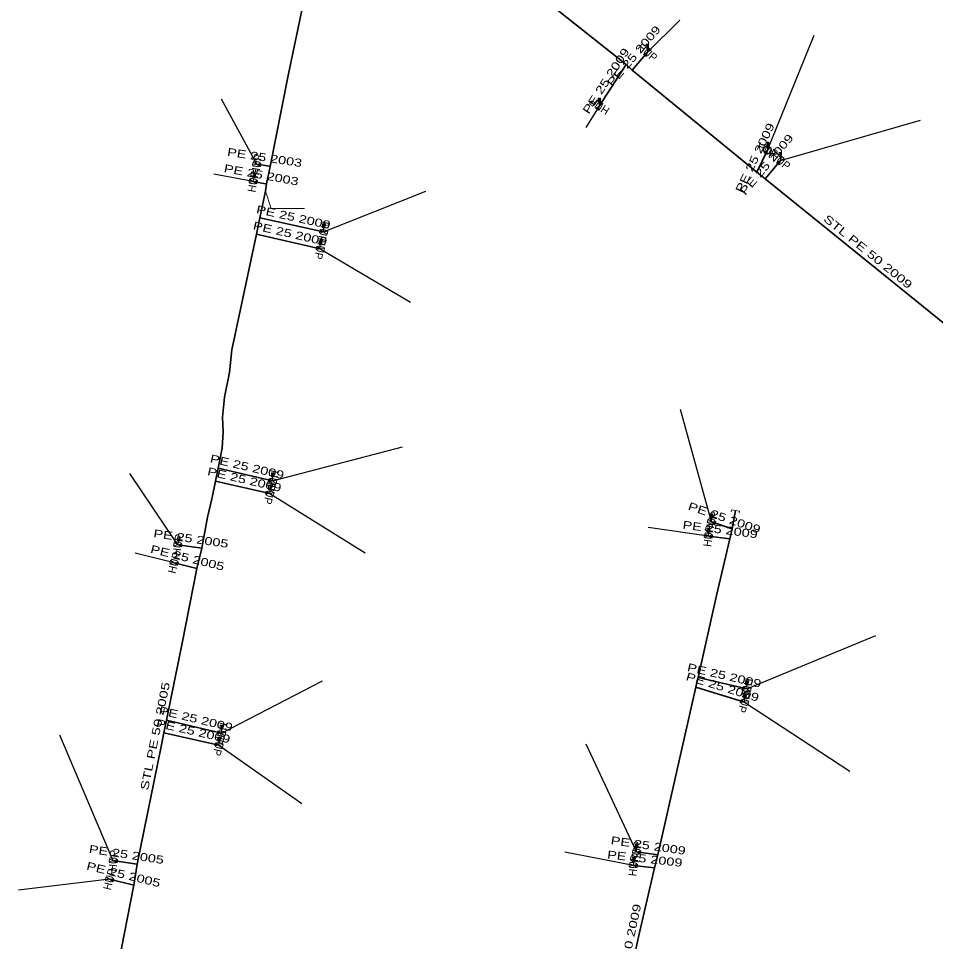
# Model space of a CAD drawing. Extents: x -737484 to -734496, y -1033882 to -1030666.
# Drawn here: x -735848.2 to -735733.6, y -1032922.2 to -1032806.9 of the extents above; entities that cross this region are included whole.
import ezdxf
from ezdxf.enums import TextEntityAlignment as Align

# ---------------------------------------------------------------- set-up
doc = ezdxf.new("R2010")
doc.units = 0
doc.header["$LTSCALE"] = 0.4
for name, color, linetype, lineweight in [('1', 7, 'Continuous', 13), ('22', 7, 'Continuous', 25), ('5', 7, 'Continuous', 35), ('7', 7, 'Continuous', 35)]:
    doc.layers.add(name, color=color, linetype=linetype, lineweight=lineweight)
doc.layers.add('2', color=7, linetype='Continuous')

msp = doc.modelspace()

# ---------------------------------------------------------------- linework, layer by layer
at = {"layer": '1'}
for p, q in [((-735769.619, -1032811.119), (-735769.619, -1032810.619)), ((-735769.544, -1032810.544), (-735769.544, -1032810.194)), ((-735775.563, -1032817.263), (-735775.563, -1032816.913)), ((-735775.638, -1032817.838), (-735775.638, -1032817.338)), ((-735754.554, -1032822.779), (-735754.554, -1032822.429)), ((-735754.629, -1032823.354), (-735754.629, -1032822.854)), ((-735752.933, -1032824.076), (-735752.933, -1032823.726)), ((-735753.008, -1032824.651), (-735753.008, -1032824.151)), ((-735818.84, -1032827.27), (-735818.753, -1032826.777)), ((-735818.666, -1032826.716), (-735818.605, -1032826.372)), ((-735810.055, -1032833.57), (-735810.055, -1032833.07)), ((-735809.98, -1032832.995), (-735809.98, -1032832.645)), ((-735810.465, -1032835.662), (-735810.465, -1032835.162)), ((-735810.39, -1032835.087), (-735810.39, -1032834.737)), ((-735816.426, -1032864.671), (-735816.426, -1032864.171)), ((-735816.351, -1032864.096), (-735816.351, -1032863.746)), ((-735816.702, -1032865.69), (-735816.702, -1032865.34)), ((-735816.777, -1032866.265), (-735816.777, -1032865.765)), ((-735761.536, -1032869.215), (-735761.536, -1032868.865)), ((-735761.611, -1032869.79), (-735761.611, -1032869.29)), ((-735761.996, -1032871.56), (-735761.996, -1032871.06)), ((-735761.921, -1032870.985), (-735761.921, -1032870.635)), ((-735828.265, -1032872.651), (-735828.195, -1032872.155)), ((-735828.11, -1032872.092), (-735828.061, -1032871.745)), ((-735757.21, -1032890.659), (-735757.21, -1032890.159)), ((-735757.135, -1032890.084), (-735757.135, -1032889.734)), ((-735757.503, -1032892.305), (-735757.503, -1032891.805)), ((-735757.428, -1032891.73), (-735757.428, -1032891.38)), ((-735822.743, -1032895.626), (-735822.743, -1032895.276)), ((-735822.818, -1032896.201), (-735822.818, -1032895.701)), ((-735823.124, -1032897.691), (-735823.124, -1032897.191)), ((-735823.049, -1032897.116), (-735823.049, -1032896.766)), ((-735770.902, -1032910.454), (-735770.902, -1032910.104)), ((-735770.977, -1032911.029), (-735770.977, -1032910.529)), ((-735771.361, -1032912.719), (-735771.361, -1032912.219)), ((-735771.286, -1032912.144), (-735771.286, -1032911.794))]:
    msp.add_line(p, q, dxfattribs=at)
for points in [[(-735769.619, -1032810.119), (-735769.769, -1032810.119), (-735769.769, -1032810.619), (-735769.619, -1032810.619)], [(-735769.619, -1032810.119), (-735769.469, -1032810.119), (-735769.469, -1032810.619), (-735769.619, -1032810.619)], [(-735769.45, -1032810.607), (-735769.144, -1032810.864), (-735770.093, -1032811.373), (-735769.787, -1032811.63)], [(-735769.582, -1032810.157), (-735769.507, -1032810.157), (-735769.507, -1032810.582), (-735769.582, -1032810.582)], [(-735775.638, -1032816.838), (-735775.788, -1032816.838), (-735775.788, -1032817.338), (-735775.638, -1032817.338)], [(-735775.638, -1032816.838), (-735775.488, -1032816.838), (-735775.488, -1032817.338), (-735775.638, -1032817.338)], [(-735775.601, -1032816.876), (-735775.526, -1032816.876), (-735775.526, -1032817.301), (-735775.601, -1032817.301)], [(-735775.742, -1032818.366), (-735776.078, -1032818.148), (-735775.197, -1032817.527), (-735775.533, -1032817.309)], [(-735754.589, -1032822.816), (-735754.23, -1032822.992), (-735755.027, -1032823.715), (-735754.668, -1032823.891)], [(-735754.629, -1032822.354), (-735754.779, -1032822.354), (-735754.779, -1032822.854), (-735754.629, -1032822.854)], [(-735754.629, -1032822.354), (-735754.479, -1032822.354), (-735754.479, -1032822.854), (-735754.629, -1032822.854)], [(-735754.592, -1032822.392), (-735754.517, -1032822.392), (-735754.517, -1032822.817), (-735754.592, -1032822.817)], [(-735753.008, -1032823.651), (-735753.158, -1032823.651), (-735753.158, -1032824.151), (-735753.008, -1032824.151)], [(-735753.008, -1032823.651), (-735752.858, -1032823.651), (-735752.858, -1032824.151), (-735753.008, -1032824.151)], [(-735752.971, -1032823.689), (-735752.896, -1032823.689), (-735752.896, -1032824.114), (-735752.971, -1032824.114)], [(-735818.935, -1032825.239), (-735818.872, -1032824.844), (-735817.947, -1032825.395), (-735817.884, -1032825)], [(-735752.839, -1032824.139), (-735752.533, -1032824.396), (-735753.482, -1032824.905), (-735753.176, -1032825.162)], [(-735818.666, -1032826.285), (-735818.814, -1032826.259), (-735818.9, -1032826.751), (-735818.753, -1032826.777)], [(-735819.367, -1032827.379), (-735819.297, -1032826.985), (-735818.382, -1032827.552), (-735818.312, -1032827.158)], [(-735818.666, -1032826.285), (-735818.518, -1032826.311), (-735818.605, -1032826.803), (-735818.753, -1032826.777)], [(-735818.636, -1032826.329), (-735818.562, -1032826.342), (-735818.636, -1032826.76), (-735818.71, -1032826.747)], [(-735810.055, -1032832.57), (-735810.205, -1032832.57), (-735810.205, -1032833.07), (-735810.055, -1032833.07)], [(-735810.055, -1032832.57), (-735809.905, -1032832.57), (-735809.905, -1032833.07), (-735810.055, -1032833.07)], [(-735810.018, -1032832.608), (-735809.943, -1032832.608), (-735809.943, -1032833.033), (-735810.018, -1032833.033)], [(-735809.524, -1032833.478), (-735809.607, -1032833.869), (-735810.502, -1032833.27), (-735810.585, -1032833.661)], [(-735809.932, -1032835.579), (-735810.022, -1032835.969), (-735810.907, -1032835.354), (-735810.997, -1032835.744)], [(-735810.465, -1032834.662), (-735810.615, -1032834.662), (-735810.615, -1032835.162), (-735810.465, -1032835.162)], [(-735810.465, -1032834.662), (-735810.315, -1032834.662), (-735810.315, -1032835.162), (-735810.465, -1032835.162)], [(-735810.428, -1032834.7), (-735810.353, -1032834.7), (-735810.353, -1032835.125), (-735810.428, -1032835.125)], [(-735816.426, -1032863.671), (-735816.576, -1032863.671), (-735816.576, -1032864.171), (-735816.426, -1032864.171)], [(-735816.426, -1032863.671), (-735816.276, -1032863.671), (-735816.276, -1032864.171), (-735816.426, -1032864.171)], [(-735816.389, -1032863.709), (-735816.314, -1032863.709), (-735816.314, -1032864.134), (-735816.389, -1032864.134)], [(-735815.893, -1032864.588), (-735815.983, -1032864.978), (-735816.868, -1032864.363), (-735816.958, -1032864.753)], [(-735816.777, -1032865.265), (-735816.927, -1032865.265), (-735816.927, -1032865.765), (-735816.777, -1032865.765)], [(-735816.777, -1032865.265), (-735816.627, -1032865.265), (-735816.627, -1032865.765), (-735816.777, -1032865.765)], [(-735816.74, -1032865.303), (-735816.665, -1032865.303), (-735816.665, -1032865.728), (-735816.74, -1032865.728)], [(-735816.244, -1032866.182), (-735816.334, -1032866.572), (-735817.219, -1032865.957), (-735817.309, -1032866.347)], [(-735761.611, -1032868.79), (-735761.761, -1032868.79), (-735761.761, -1032869.29), (-735761.611, -1032869.29)], [(-735761.611, -1032868.79), (-735761.461, -1032868.79), (-735761.461, -1032869.29), (-735761.611, -1032869.29)], [(-735761.574, -1032868.828), (-735761.499, -1032868.828), (-735761.499, -1032869.253), (-735761.574, -1032869.253)], [(-735762.148, -1032869.816), (-735762.018, -1032869.438), (-735761.203, -1032870.141), (-735761.073, -1032869.763)], [(-735761.996, -1032870.56), (-735762.146, -1032870.56), (-735762.146, -1032871.06), (-735761.996, -1032871.06)], [(-735761.996, -1032870.56), (-735761.846, -1032870.56), (-735761.846, -1032871.06), (-735761.996, -1032871.06)], [(-735761.959, -1032870.598), (-735761.884, -1032870.598), (-735761.884, -1032871.023), (-735761.959, -1032871.023)], [(-735828.787, -1032872.779), (-735828.732, -1032872.383), (-735827.797, -1032872.918), (-735827.742, -1032872.522)], [(-735828.125, -1032871.66), (-735828.274, -1032871.639), (-735828.343, -1032872.134), (-735828.195, -1032872.155)], [(-735828.125, -1032871.66), (-735827.977, -1032871.681), (-735828.046, -1032872.176), (-735828.195, -1032872.155)], [(-735828.094, -1032871.703), (-735828.02, -1032871.713), (-735828.079, -1032872.134), (-735828.153, -1032872.124)], [(-735762.516, -1032871.697), (-735762.467, -1032871.3), (-735761.524, -1032871.819), (-735761.475, -1032871.422)], [(-735829.251, -1032874.973), (-735829.154, -1032874.584), (-735828.281, -1032875.215), (-735828.184, -1032874.826)], [(-735757.21, -1032889.659), (-735757.36, -1032889.659), (-735757.36, -1032890.159), (-735757.21, -1032890.159)], [(-735757.21, -1032889.659), (-735757.06, -1032889.659), (-735757.06, -1032890.159), (-735757.21, -1032890.159)], [(-735757.173, -1032889.697), (-735757.098, -1032889.697), (-735757.098, -1032890.122), (-735757.173, -1032890.122)], [(-735756.677, -1032890.576), (-735756.767, -1032890.966), (-735757.652, -1032890.351), (-735757.742, -1032890.741)], [(-735756.966, -1032892.259), (-735757.083, -1032892.642), (-735757.922, -1032891.967), (-735758.039, -1032892.35)], [(-735757.503, -1032891.305), (-735757.653, -1032891.305), (-735757.653, -1032891.805), (-735757.503, -1032891.805)], [(-735757.503, -1032891.305), (-735757.353, -1032891.305), (-735757.353, -1032891.805), (-735757.503, -1032891.805)], [(-735757.466, -1032891.343), (-735757.391, -1032891.343), (-735757.391, -1032891.768), (-735757.466, -1032891.768)], [(-735822.818, -1032895.201), (-735822.968, -1032895.201), (-735822.968, -1032895.701), (-735822.818, -1032895.701)], [(-735822.818, -1032895.201), (-735822.668, -1032895.201), (-735822.668, -1032895.701), (-735822.818, -1032895.701)], [(-735822.781, -1032895.239), (-735822.706, -1032895.239), (-735822.706, -1032895.664), (-735822.781, -1032895.664)], [(-735822.284, -1032896.127), (-735822.381, -1032896.516), (-735823.254, -1032895.885), (-735823.351, -1032896.274)], [(-735822.591, -1032897.608), (-735822.681, -1032897.998), (-735823.566, -1032897.383), (-735823.656, -1032897.773)], [(-735823.124, -1032896.691), (-735823.274, -1032896.691), (-735823.274, -1032897.191), (-735823.124, -1032897.191)], [(-735823.124, -1032896.691), (-735822.974, -1032896.691), (-735822.974, -1032897.191), (-735823.124, -1032897.191)], [(-735823.087, -1032896.729), (-735823.012, -1032896.729), (-735823.012, -1032897.154), (-735823.087, -1032897.154)], [(-735770.977, -1032910.029), (-735771.127, -1032910.029), (-735771.127, -1032910.529), (-735770.977, -1032910.529)], [(-735770.977, -1032910.029), (-735770.827, -1032910.029), (-735770.827, -1032910.529), (-735770.977, -1032910.529)], [(-735770.94, -1032910.067), (-735770.865, -1032910.067), (-735770.865, -1032910.492), (-735770.94, -1032910.492)], [(-735771.499, -1032911.157), (-735771.444, -1032910.761), (-735770.509, -1032911.296), (-735770.454, -1032910.9)], [(-735836.834, -1032912.287), (-735836.799, -1032911.889), (-735835.838, -1032912.374), (-735835.803, -1032911.976)], [(-735771.879, -1032912.865), (-735771.837, -1032912.467), (-735770.884, -1032912.97), (-735770.842, -1032912.572)], [(-735771.361, -1032911.719), (-735771.511, -1032911.719), (-735771.511, -1032912.219), (-735771.361, -1032912.219)], [(-735771.361, -1032911.719), (-735771.211, -1032911.719), (-735771.211, -1032912.219), (-735771.361, -1032912.219)], [(-735771.324, -1032911.757), (-735771.249, -1032911.757), (-735771.249, -1032912.182), (-735771.324, -1032912.182)], [(-735837.322, -1032914.522), (-735837.225, -1032914.133), (-735836.352, -1032914.764), (-735836.255, -1032914.375)]]:
    msp.add_lwpolyline(points, close=True, dxfattribs=at)
for points in [[(-735817.306, -1032828.484), (-735816.6, -1032830.633), (-735812.437, -1032830.633)], [(-735759.148, -1032868.527), (-735759.1, -1032868.281), (-735758.119, -1032868.472), (-735758.166, -1032868.717)]]:
    msp.add_lwpolyline(points, dxfattribs=at)
msp.add_circle((-735754.6293, -1032823.3538), 0.5, dxfattribs=at)
at = {"layer": '22'}
for p, q in [((-735769.619, -1032811.119), (-735765.586, -1032807.095)), ((-735754.629, -1032823.354), (-735748.816, -1032808.975)), ((-735818.41, -1032825.12), (-735822.797, -1032816.997)), ((-735775.638, -1032817.838), (-735777.294, -1032820.523)), ((-735753.008, -1032824.651), (-735735.514, -1032819.617)), ((-735818.84, -1032827.269), (-735823.758, -1032826.366)), ((-735810.055, -1032833.57), (-735797.286, -1032828.474)), ((-735810.465, -1032835.662), (-735799.223, -1032842.355)), ((-735761.611, -1032869.79), (-735765.489, -1032855.751)), ((-735816.426, -1032864.671), (-735800.191, -1032860.432)), ((-735828.265, -1032872.651), (-735834.252, -1032863.739)), ((-735816.777, -1032866.265), (-735804.872, -1032873.667)), ((-735761.996, -1032871.56), (-735769.544, -1032870.507)), ((-735828.718, -1032874.9), (-735833.57, -1032873.692)), ((-735757.21, -1032890.659), (-735741.117, -1032883.997)), ((-735822.818, -1032896.201), (-735810.198, -1032889.646)), ((-735757.503, -1032892.305), (-735744.345, -1032900.945)), ((-735836.319, -1032912.132), (-735842.998, -1032896.42)), ((-735823.124, -1032897.691), (-735812.781, -1032904.98)), ((-735770.977, -1032911.029), (-735777.272, -1032897.555)), ((-735771.361, -1032912.719), (-735779.929, -1032911.055)), ((-735836.789, -1032914.449), (-735848.159, -1032915.826))]:
    msp.add_line(p, q, dxfattribs=at)
at = {"layer": '5'}
for points in [[(-735802.62, -1032754.93), (-735802.69, -1032755.14), (-735803.55, -1032760.54), (-735804.74, -1032767.02), (-735806.03, -1032773.29), (-735808.08, -1032783.67), (-735808.31, -1032784.93), (-735810.96, -1032797.12), (-735814.42, -1032813.8), (-735816.72, -1032825.4), (-735817.19, -1032827.57), (-735817.306, -1032828.484)], [(-735692.941, -1032871.15), (-735702.878, -1032868.891), (-735703.485, -1032868.737), (-735704.051, -1032868.189), (-735719.966, -1032855.196), (-735721.012, -1032854.329), (-735721.512, -1032853.91), (-735722.489, -1032853.18), (-735735.159, -1032842.932), (-735754.926, -1032826.921), (-735755.948, -1032826.111), (-735771.512, -1032813.351), (-735772.277, -1032812.64), (-735788.306, -1032799.909), (-735789.501, -1032799.015), (-735790.411, -1032798.173)], [(-735835.723, -1032925.165), (-735833.766, -1032915.186), (-735833.332, -1032912.557), (-735830.335, -1032897.841), (-735829.987, -1032896.133), (-735829.664, -1032894.552), (-735827.663, -1032884.74), (-735825.887, -1032875.605), (-735825.248, -1032873.086), (-735824.551, -1032869.214), (-735823.961, -1032866.726), (-735823.557, -1032864.69), (-735823.237, -1032863.082), (-735822.742, -1032860.59), (-735822.608, -1032858.562), (-735822.693, -1032856.721), (-735822.445, -1032854.21), (-735821.819, -1032851.13), (-735821.514, -1032848.297), (-735818.442, -1032833.835), (-735818.014, -1032831.817), (-735817.306, -1032828.484)], [(-735783.888, -1032980.577), (-735782.293, -1032975.049), (-735780.113, -1032964.629), (-735776.63, -1032948.253), (-735773.331, -1032933.826), (-735773.11, -1032932.762), (-735772.799, -1032931.378), (-735770.805, -1032922.009), (-735768.752, -1032913.014), (-735768.327, -1032911.409), (-735763.554, -1032890.463), (-735763.281, -1032889.249), (-735761.013, -1032878.98), (-735759.323, -1032871.906), (-735759.042, -1032870.66), (-735758.61, -1032868.377)]]:
    msp.add_lwpolyline(points, dxfattribs=at)
at = {"layer": '7'}
for p, q in [((-735771.512, -1032813.351), (-735769.619, -1032811.119)), ((-735772.277, -1032812.64), (-735775.638, -1032817.838)), ((-735755.948, -1032826.111), (-735754.629, -1032823.354)), ((-735754.926, -1032826.921), (-735753.008, -1032824.651)), ((-735818.014, -1032831.817), (-735810.055, -1032833.57)), ((-735818.442, -1032833.835), (-735810.465, -1032835.662)), ((-735823.237, -1032863.082), (-735816.426, -1032864.671)), ((-735823.557, -1032864.69), (-735816.777, -1032866.265)), ((-735759.042, -1032870.66), (-735761.611, -1032869.79)), ((-735759.323, -1032871.906), (-735761.996, -1032871.56)), ((-735825.248, -1032873.086), (-735828.265, -1032872.651)), ((-735825.887, -1032875.605), (-735828.718, -1032874.9)), ((-735763.281, -1032889.249), (-735757.21, -1032890.659)), ((-735763.554, -1032890.463), (-735757.503, -1032892.305)), ((-735829.664, -1032894.552), (-735822.818, -1032896.201)), ((-735829.987, -1032896.133), (-735823.124, -1032897.691)), ((-735768.327, -1032911.409), (-735770.977, -1032911.029)), ((-735768.752, -1032913.014), (-735771.361, -1032912.719)), ((-735833.766, -1032915.186), (-735836.789, -1032914.449))]:
    msp.add_line(p, q, dxfattribs=at)
for points in [[(-735816.72, -1032825.4), (-735816.85, -1032825.36), (-735818.41, -1032825.12)], [(-735817.19, -1032827.57), (-735817.31, -1032827.55), (-735818.84, -1032827.269)], [(-735833.332, -1032912.557), (-735835.874, -1032912.172), (-735836.319, -1032912.132)]]:
    msp.add_lwpolyline(points, dxfattribs=at)

# ---------------------------------------------------------------- texts
at = {"layer": '2', "width": 0.95}
for rotation, p in [(320, (-735769.9399, -1032811.5016)), (147, (-735775.3652, -1032817.4181)), (334, (-735754.8477, -1032823.8025)), (81, (-735817.9155, -1032825.1977)), (320, (-735753.3289, -1032825.0336)), (80, (-735818.3466, -1032827.3553)), (258, (-735810.5438, -1032833.4655)), (257, (-735810.9515, -1032835.549)), (257, (-735816.9125, -1032864.558)), (257, (-735817.2635, -1032866.152)), (71, (-735761.138, -1032869.9523)), (83, (-735761.4993, -1032871.6204)), (82, (-735827.7693, -1032872.7201)), (76, (-735828.232, -1032875.0205)), (257, (-735757.6965, -1032890.546)), (253, (-735757.9808, -1032892.1583)), (256, (-735823.303, -1032896.0795)), (257, (-735823.6105, -1032897.578)), (82, (-735770.4813, -1032911.0981)), (85, (-735835.8203, -1032912.1751)), (84, (-735770.8633, -1032912.7708)), (76, (-735836.303, -1032914.5695))]:
    msp.add_text('HUP', height=1, rotation=rotation, dxfattribs=at).set_placement(p, align=Align.CENTER)
at = {"layer": '5', "width": 1.4}
for s, rotation, p in [('STL PE 50 2009', 320.993, (-735742.3962, -1032836.4253)), ('STL PE 50 2005', 78.484, (-735830.6048, -1032896.6603)), ('STL PE 50 2009', 77.985, (-735771.816, -1032924.3596))]:
    msp.add_text(s, height=1, rotation=rotation, dxfattribs=at).set_placement(p, align=Align.CENTER)
at = {"layer": '7', "width": 1.35}
for s, rotation, p in [('PE 25 2009', 49.698, (-735770.9458, -1032811.9109)), ('PE 25 2009', 57.113, (-735774.3772, -1032814.967)), ('PE 25 2009', 64.433, (-735755.7391, -1032824.5163)), ('PE 25 2009', 49.804, (-735754.3491, -1032825.4627)), ('PE 25 2003', 351.254, (-735817.486, -1032824.7557)), ('PE 25 2003', 349.593, (-735817.9243, -1032826.9278)), ('PE 25 2009', 347.579, (-735813.9265, -1032832.2042)), ('PE 25 2009', 347.1, (-735814.3411, -1032834.2604)), ('PE 25 2009', 346.868, (-735819.7176, -1032863.3893)), ('PE 25 2009', 346.922, (-735820.0536, -1032864.9899)), ('PE 25 2009', 341.291, (-735760.1654, -1032869.7514)), ('PE 25 2009', 352.625, (-735760.5947, -1032871.2371)), ('PE 25 2005', 351.795, (-735826.6844, -1032872.3728)), ('PE 25 2005', 346.016, (-735827.1813, -1032874.7666)), ('PE 25 2009', 346.925, (-735760.1316, -1032889.4666)), ('PE 25 2009', 343.069, (-735760.3821, -1032890.9055)), ('PE 25 2009', 346.457, (-735826.1236, -1032894.8898)), ('PE 25 2009', 347.21, (-735826.4442, -1032896.4244)), ('PE 25 2009', 351.84, (-735769.5805, -1032910.7232)), ('PE 25 2005', 351.388, (-735834.7484, -1032911.8366)), ('PE 25 2009', 353.549, (-735769.9997, -1032912.3692)), ('PE 25 2005', 346.299, (-735835.1584, -1032914.3317))]:
    msp.add_text(s, height=1, rotation=rotation, dxfattribs=at).set_placement(p, align=Align.CENTER)

doc.saveas('drawing.dxf')
